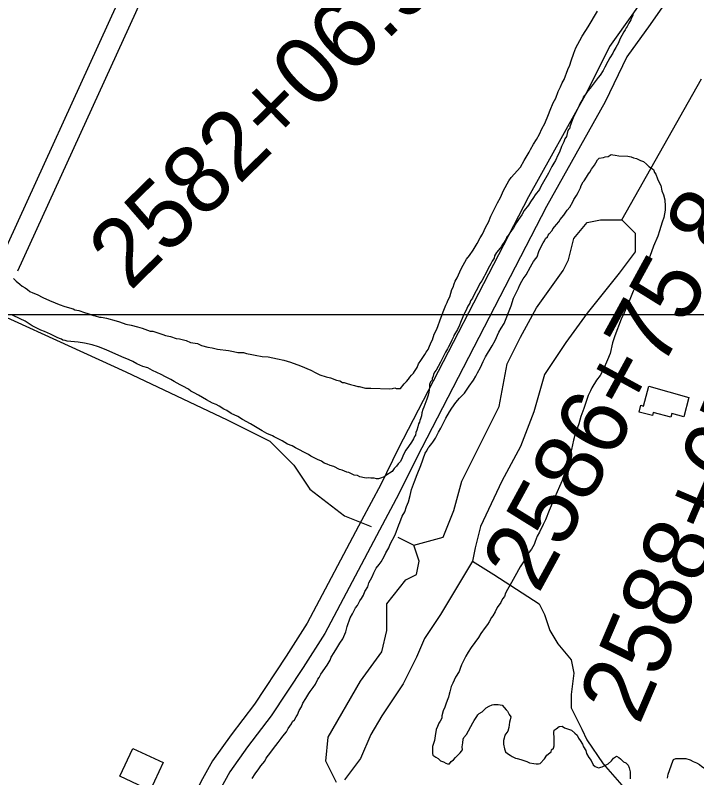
# Model space of a CAD drawing. Extents: x 3263578 to 3301413, y 764927 to 798602.
# Drawn here: x 3278932 to 3279932, y 781209 to 782328 of the extents above; entities that cross this region are included whole.
import ezdxf

# ---------------------------------------------------------------- set-up
doc = ezdxf.new("R2010")
doc.units = 0
for name, color, linetype in [('V-BLDG-OTLN', 7, 'Continuous'), ('V-GRID-MAJR', 7, 'Continuous'), ('V-ROAD-CNTR', 7, 'Continuous'), ('V-SITE-VEGE', 7, 'Continuous'), ('V-SURV-IDEN', 7, 'Continuous'), ('V-TOPO-SHOR', 7, 'Continuous')]:
    doc.layers.add(name, color=color, linetype=linetype)

msp = doc.modelspace()

# ---------------------------------------------------------------- linework, layer by layer
at = {"layer": 'V-BLDG-OTLN'}
for points in [[(3279920.8, 781767.3), (3279913, 781738.8), (3279895.6, 781743.6), (3279894.1, 781738.2), (3279868.3, 781745.3), (3279867, 781740.5), (3279847.5, 781745.8), (3279850.2, 781755.6), (3279853.9, 781754.6), (3279861.9, 781783.5)], [(3279149.3, 781231.3), (3279130.1, 781190.5), (3279085.6, 781211.4), (3279104.8, 781252.2)]]:
    msp.add_lwpolyline(points, close=True, dxfattribs=at)
at = {"layer": 'V-GRID-MAJR'}
msp.add_spline([(3267730.5, 781891.4), (3270351, 781890.6), (3275592.2, 781889.4), (3280833.3, 781889.1), (3286074.5, 781889.4), (3291315.6, 781890.6), (3296556.8, 781892.5), (3299177.4, 781893.7)], degree=3, dxfattribs=at)
at = {"layer": 'V-ROAD-CNTR'}
for points in [[(3279279.9, 782784.5), (3279238.1, 782697.5), (3279081.3, 782343.8), (3278908.1, 781965)], [(3279306.9, 782771.5), (3279265.3, 782684.9), (3279108.6, 782331.5), (3278935.4, 781952.5)], [(3279874.3, 782382.4), (3279839.5, 782331.8), (3279803.9, 782282.2), (3279771, 782215), (3279685.4, 782061.8), (3279494.1, 781691.7), (3279468.6, 781639.2), (3279440, 781586.7), (3279360.4, 781435.7), (3279329.4, 781387.3), (3279283.1, 781317.2), (3279248.7, 781272), (3279221.4, 781233.8), (3279204.6, 781203.2), (3279173.5, 781139.2), (3279102, 780990.8), (3279048.1, 780872), (3278967.5, 780710.1), (3278836.2, 780452.6), (3278791.3, 780366.2)], [(3279899, 782365.4), (3279864, 782314.6), (3279829.7, 782266.8), (3279797.6, 782201.1), (3279711.9, 782047.6), (3279520.9, 781678.3), (3279495.2, 781625.5), (3279466.4, 781572.5), (3279386.3, 781420.6), (3279354.6, 781371), (3279307.5, 781299.8), (3279272.9, 781254.2), (3279246.8, 781217.8), (3279231.3, 781189.4), (3279200.5, 781126.2), (3279160.2, 781042.6)]]:
    msp.add_lwpolyline(points, dxfattribs=at)
at = {"layer": 'V-SITE-VEGE'}
for points in [[(3279373.4, 781803.3), (3279379, 781800.4), (3279388.2, 781797.4), (3279394.5, 781795.9), (3279403.7, 781792.3), (3279408.6, 781791.5), (3279412.1, 781789.3), (3279414.9, 781789.3), (3279419.2, 781787.8), (3279424.1, 781786.3), (3279429.7, 781784.8), (3279434.7, 781783.3), (3279436.8, 781783.3), (3279445.9, 781781), (3279453.7, 781780.9), (3279482, 781779.8), (3279485.6, 781780.4), (3279489.1, 781781.1), (3279491.2, 781780.3), (3279494, 781780.3), (3279497.6, 781780.2), (3279502.6, 781787.2), (3279506.2, 781790.7), (3279509.1, 781794.2), (3279511.3, 781797), (3279513.4, 781799.8), (3279516.3, 781802.6), (3279517.8, 781805.4), (3279522.1, 781811), (3279523.6, 781816.7), (3279527.2, 781821.6), (3279533, 781830), (3279535.2, 781833.5), (3279538.1, 781837.7), (3279538.8, 781839.8), (3279542.5, 781848.2), (3279544.6, 781851.7), (3279546.9, 781860.2), (3279550.5, 781867.2), (3279557.2, 781884.8), (3279560.8, 781895.3), (3279563.8, 781902.4), (3279566, 781906.6), (3279566.7, 781909.4), (3279569.6, 781915), (3279572.6, 781925.6), (3279574.8, 781929.1), (3279576.3, 781934), (3279577.7, 781937.6), (3279580.6, 781942.5), (3279586.5, 781955.8), (3279589.4, 781961.4), (3279594.5, 781969.9), (3279598.8, 781975.5), (3279603.9, 781983.2), (3279609.7, 781993), (3279614.1, 782001.4), (3279617.7, 782007), (3279622.8, 782017.6), (3279626.4, 782024.6), (3279630.1, 782033), (3279635.9, 782045), (3279639.6, 782052.7), (3279644, 782060.4), (3279648.4, 782070.9), (3279656.3, 782085), (3279660, 782089.9), (3279673.6, 782105.2), (3279678.7, 782115.1), (3279681.6, 782120), (3279686, 782127), (3279688.2, 782131.2), (3279692.5, 782138.9), (3279696.9, 782145.9), (3279701.2, 782153.7), (3279704.9, 782161.4), (3279709.2, 782169.1), (3279714.4, 782182.5), (3279717.3, 782188.8), (3279721.7, 782199.3), (3279725.4, 782206.4), (3279729, 782216.2), (3279732, 782223.2), (3279734.9, 782228.9), (3279737.8, 782233.8), (3279743, 782248.6), (3279745.9, 782254.9), (3279748.1, 782261.2), (3279751.8, 782272.5), (3279754.8, 782280.2), (3279760.6, 782290.8), (3279764.2, 782297.1), (3279769.3, 782305.5), (3279772.9, 782311.1), (3279786.7, 782334.2)], [(3279839, 782328.5), (3279836.8, 782325), (3279835.3, 782321.5), (3279833.9, 782318.7), (3279832.4, 782316.6), (3279830.2, 782311.7), (3279828.8, 782309.6), (3279827.3, 782306.7), (3279825.2, 782303.9), (3279819.3, 782292.7), (3279817.1, 782287.8), (3279813.5, 782280.8), (3279810.6, 782275.9), (3279809.1, 782272.3), (3279804.8, 782265.3), (3279801.9, 782260.4), (3279797.5, 782252), (3279794.6, 782247.1)], [(3279794.6, 782247.1), (3279790.3, 782240.1), (3279787.4, 782236.6), (3279783, 782231), (3279775.8, 782221.2), (3279772.2, 782217), (3279768.6, 782211.4), (3279767.2, 782210), (3279765.7, 782207.9), (3279765, 782205.8), (3279763.5, 782203), (3279760.6, 782198.1), (3279758.4, 782193.1), (3279751.1, 782179.1), (3279746, 782164.3), (3279745.9, 782162.2), (3279744.5, 782160.8), (3279743.1, 782158.7), (3279740.8, 782150.2), (3279738.6, 782146.7), (3279737.2, 782142.5), (3279733.5, 782135.5), (3279732.8, 782132.7), (3279730.5, 782126.3), (3279728.4, 782122.8), (3279724.7, 782115.1), (3279722.5, 782110.9), (3279719.6, 782106), (3279714.5, 782096.1), (3279705.1, 782080), (3279702.9, 782075.8), (3279701.4, 782072.3), (3279695, 782064.6), (3279692.8, 782060.4), (3279688.4, 782054.1), (3279685.5, 782049.2), (3279679.1, 782041.5), (3279675.4, 782035.2), (3279670.4, 782028.2), (3279667.5, 782024), (3279663.1, 782016.2), (3279660.2, 782012), (3279658, 782008.5), (3279655.2, 782005), (3279653.7, 782002.9), (3279652.3, 782000.1), (3279649.4, 781995.2), (3279646.5, 781991), (3279645.7, 781988.9), (3279641.4, 781983.3), (3279638.5, 781979.8), (3279635.6, 781974.9), (3279634.9, 781971.4), (3279632, 781967.2), (3279629.8, 781963), (3279626.1, 781956.6), (3279624.7, 781953.1), (3279621, 781946.8), (3279620.3, 781944.7), (3279616.7, 781938.4), (3279613.8, 781934.2), (3279610.9, 781927.9), (3279608.7, 781923.7), (3279605, 781917.3), (3279602.9, 781913.1), (3279600, 781908.9), (3279599.2, 781905.4), (3279596.3, 781901.2), (3279593.4, 781894.2), (3279591.2, 781890.7), (3279589.7, 781887.8), (3279589, 781885.7), (3279585.3, 781877.3), (3279583.9, 781873.1), (3279580.9, 781866.7), (3279575.9, 781858.3), (3279575.1, 781856.2), (3279572.9, 781851.3), (3279571.5, 781847.8), (3279567.8, 781841.5), (3279566.4, 781838.7), (3279563.5, 781833.8), (3279562.7, 781831.6), (3279561.3, 781829.5), (3279558.4, 781823.9), (3279556.2, 781819), (3279552.5, 781812.7), (3279549.6, 781807.1), (3279547.5, 781804.3), (3279546, 781800.8), (3279545.3, 781798.6), (3279543.8, 781795.1), (3279543.8, 781792.3), (3279541.6, 781790.2), (3279540.1, 781786), (3279540.1, 781781.7), (3279539.2, 781774.7), (3279537.8, 781770.5), (3279536.3, 781764.8), (3279534.8, 781760.6), (3279531.9, 781752.9)], [(3279584.1, 781765.9), (3279591.1, 781773.5), (3279598.2, 781783.8), (3279604.4, 781792.4), (3279607.9, 781798.4), (3279610.6, 781803.5), (3279615, 781811.3), (3279618.6, 781819.9), (3279622.2, 781826.7), (3279631.9, 781843), (3279636.4, 781850.8), (3279641.8, 781862.8), (3279645.3, 781868.8), (3279649.7, 781875.7), (3279659.6, 781901.5), (3279663.3, 781912.7), (3279666.8, 781919.6), (3279670.4, 781927.3), (3279672.2, 781931.6), (3279675.7, 781937.6), (3279677.5, 781941), (3279681.9, 781947), (3279688.2, 781959), (3279690.8, 781963.3), (3279692.6, 781966.8), (3279696.2, 781971), (3279697.9, 781973.6), (3279700.6, 781981.4), (3279702.4, 781985.7), (3279706.9, 781994.3), (3279708.6, 781996.8), (3279710.4, 782000.3), (3279713.1, 782002.8), (3279714, 782005.4), (3279715.7, 782007.1), (3279720.1, 782012.2), (3279721, 782014.8), (3279723.7, 782018.2), (3279726.3, 782020.8), (3279729.8, 782025.1), (3279731.6, 782028.5), (3279736.9, 782034.5), (3279742.2, 782042.2), (3279745.7, 782046.5), (3279750.2, 782054.2), (3279752, 782057.6), (3279755.5, 782063.6), (3279758.2, 782067.9), (3279761.7, 782074.8), (3279762.6, 782078.2), (3279765.3, 782083.4), (3279767.1, 782085.1), (3279770.6, 782090.2), (3279773.3, 782095.4), (3279775.1, 782098), (3279777.7, 782102.3), (3279782.1, 782108.2), (3279783.9, 782111.7), (3279786.6, 782116), (3279789.2, 782118.5), (3279795.3, 782119.3), (3279797.9, 782120.1), (3279802.2, 782120.9), (3279806.6, 782123.5), (3279809.2, 782123.4), (3279812.6, 782122.5), (3279817.8, 782121.6), (3279830.8, 782121.4), (3279836, 782120.4), (3279839.4, 782118.7), (3279843.7, 782117.7), (3279849.7, 782115), (3279854, 782113.2), (3279858.3, 782109.7), (3279861.7, 782106.2), (3279868.6, 782101.8), (3279870.3, 782097.4), (3279871.9, 782094.8), (3279874.4, 782087.8), (3279877, 782082.6), (3279879.5, 782078.2), (3279881.1, 782070.4), (3279883.6, 782064.3), (3279885.2, 782057.4), (3279886, 782047.9), (3279885.9, 782041.8), (3279884, 782031.4), (3279881.3, 782024.6), (3279877.6, 782011.6), (3279874.9, 782003.9), (3279868.7, 781989.3), (3279865.9, 781980.7), (3279860.5, 781966), (3279859.6, 781961.7), (3279851.6, 781945.4), (3279849.8, 781941.1), (3279842.7, 781930.8), (3279839.1, 781923.1), (3279831.9, 781905.9), (3279825.7, 781891.2), (3279821.2, 781881.8)], [(3278929.7, 781941.5), (3278933.2, 781937.9), (3278938.8, 781933.6), (3278942.3, 781930.7), (3278946.5, 781927.8), (3278950, 781925.6), (3278953.5, 781922.7), (3278957.7, 781920.6), (3278964, 781918.3), (3278972.4, 781914), (3278982.3, 781909.6), (3278990.7, 781905.9), (3278996.3, 781903.7), (3279004.8, 781900.8), (3279016.8, 781897), (3279019.6, 781895.6), (3279025.2, 781894.8), (3279033.7, 781891.8), (3279038.6, 781890.3), (3279047, 781887.4), (3279049.1, 781886.7), (3279055.5, 781885.1), (3279058.3, 781885.1), (3279061.1, 781884.4), (3279066.1, 781883.6), (3279080.2, 781879.8), (3279085.1, 781878.3), (3279094.3, 781874.7), (3279102, 781873.1), (3279111.2, 781870.9), (3279118.2, 781868.7), (3279130.2, 781864.2), (3279133.7, 781864.2), (3279148.5, 781859.7), (3279152.7, 781858.2), (3279159.8, 781856.7), (3279168.2, 781853.8), (3279173.2, 781853), (3279183.1, 781850.7), (3279189.4, 781847.8), (3279199.3, 781846.2), (3279205.6, 781843.3), (3279214.8, 781841), (3279221.1, 781840.2), (3279228.9, 781838), (3279245.1, 781836.3), (3279252.2, 781834.8), (3279258.5, 781833.3), (3279267, 781833.2), (3279271.2, 781831.7), (3279279, 781830.2), (3279283.9, 781829.4), (3279294.5, 781827.1), (3279303, 781827), (3279317.1, 781824), (3279326.3, 781821.7), (3279336.1, 781818.7), (3279350.9, 781813.6), (3279365.7, 781807), (3279373.4, 781803.3)], [(3278983.7, 781860), (3278975.2, 781863.7), (3278969.6, 781865.9), (3278957, 781872.5), (3278946.4, 781879), (3278939.4, 781882.6), (3278928.2, 781887.7)], [(3279821.2, 781881.8), (3279812.2, 781857.7), (3279808.6, 781847.3), (3279804.9, 781831.8), (3279801.3, 781822.4), (3279795, 781807.7), (3279790.5, 781799.2), (3279785.2, 781792.3), (3279778.2, 781781.2), (3279776.4, 781776.9), (3279772.8, 781770), (3279769.2, 781759.7), (3279766.5, 781751), (3279762, 781739)], [(3279531.9, 781752.9), (3279530.4, 781749.3), (3279528.9, 781744.4), (3279528.1, 781740.2), (3279526.6, 781735.9), (3279525.9, 781733.1), (3279525.2, 781731), (3279523.7, 781728.2), (3279522.9, 781724), (3279521.4, 781719), (3279520, 781715.5), (3279519.2, 781712), (3279517.8, 781709.9), (3279516.3, 781706.4), (3279513.4, 781701.5), (3279509.1, 781695.2), (3279505.4, 781689.6), (3279501.8, 781683.2), (3279498.9, 781676.2), (3279496.7, 781672.7), (3279493.8, 781669.9), (3279491.7, 781666.4), (3279488.1, 781662.9), (3279485.2, 781658.7), (3279475.9, 781652.5), (3279474.4, 781651.1), (3279469.5, 781649.1), (3279465.2, 781647.7), (3279462.4, 781647.7), (3279458.8, 781648.5), (3279453.9, 781648.6), (3279450.4, 781649.3), (3279447.5, 781648.7), (3279444.7, 781649.4), (3279437.6, 781650.9), (3279434.1, 781652.4), (3279429.2, 781653.2), (3279426.4, 781654.6), (3279421.5, 781656.8), (3279418.6, 781657.6), (3279411.6, 781660.5), (3279408.1, 781661.3), (3279399.7, 781665.7), (3279394, 781667.2), (3279389.8, 781669.3), (3279385.6, 781670.8), (3279381.4, 781673.7), (3279375.8, 781675.9), (3279365.9, 781681), (3279362.4, 781683.2), (3279355.4, 781686.8), (3279349.1, 781690.5), (3279343.5, 781693.4), (3279338.6, 781696.3), (3279331.5, 781698.5), (3279323.8, 781703.6), (3279318.9, 781705.8), (3279311.9, 781709.4), (3279309.8, 781710.9), (3279301.3, 781714.5), (3279294.3, 781718.2), (3279284.5, 781724), (3279277.5, 781728.3), (3279265.5, 781734.9), (3279258.5, 781739.2), (3279248.7, 781743.6), (3279242.4, 781747.9), (3279238.2, 781750.1), (3279231.2, 781754.5), (3279226.9, 781756.7), (3279221.3, 781758.9), (3279212.9, 781763.9), (3279201, 781770.5), (3279194.7, 781774.1), (3279189.7, 781776.3), (3279186.2, 781779.2), (3279177.8, 781783.6), (3279174.3, 781785.7), (3279165.2, 781790.8), (3279160.3, 781793.7), (3279152.5, 781797.4), (3279146.2, 781801), (3279133.6, 781806.9), (3279126.6, 781810.5), (3279119.5, 781812.7), (3279110.4, 781816.4), (3279104.8, 781820), (3279099.1, 781822.2), (3279088.6, 781826.6), (3279065.4, 781836.9), (3279054.1, 781841.3), (3279045, 781844.3), (3279033.7, 781846.6), (3279024.5, 781848.1), (3279008.3, 781849.8), (3279005.5, 781850.5), (3279001.9, 781851.3), (3278999.8, 781852.7), (3278997, 781853.5), (3278993.5, 781854.9), (3278983.7, 781860)], [(3279279.8, 781207.8), (3279284.2, 781214.7), (3279289.5, 781222.4), (3279292.2, 781226.7), (3279298.4, 781233.5), (3279300.2, 781237.8), (3279303.7, 781242.1), (3279314.3, 781256.6), (3279317.8, 781260.9), (3279322.2, 781266.9), (3279324.9, 781270.3), (3279330.2, 781276.3), (3279332.8, 781281.5), (3279337.3, 781288.3), (3279339, 781291.7), (3279341.7, 781294.3), (3279344.3, 781298.6), (3279346.1, 781301.2), (3279348.8, 781308), (3279352.3, 781313.2), (3279354.1, 781318.4), (3279358.6, 781325.2), (3279363, 781332.9), (3279364.8, 781335.5), (3279369.2, 781341.5), (3279372.7, 781346.6), (3279376.3, 781353.5), (3279378.1, 781356.1), (3279380.7, 781361.2), (3279389.6, 781374.1), (3279394, 781381.8), (3279395.8, 781386.1), (3279400.3, 781393), (3279403.8, 781399), (3279405.6, 781401.5), (3279408.2, 781406.7), (3279412.7, 781412.7), (3279417.1, 781423), (3279419, 781430.8), (3279423.5, 781443.7), (3279427.1, 781449.7), (3279431.5, 781458.3), (3279434.2, 781461.7), (3279437.7, 781468.6), (3279440.4, 781472), (3279443, 781477.2), (3279444.9, 781482.3), (3279449.3, 781489.2), (3279451.1, 781495.2), (3279455.6, 781503.8), (3279458.2, 781509.8), (3279461.8, 781516.7), (3279466.2, 781521.8), (3279468.9, 781526.1), (3279473.3, 781533.8), (3279476, 781539), (3279480.4, 781546.7), (3279482.2, 781551.9), (3279489.4, 781565.6), (3279494.8, 781580.2), (3279496.5, 781583.7), (3279500.1, 781593.1), (3279503.7, 781599.1), (3279506.4, 781606.9), (3279509.1, 781613.8), (3279511.8, 781623.3), (3279513.7, 781631.9), (3279518.2, 781643.9), (3279521.8, 781654.3), (3279527.2, 781667.2), (3279533.5, 781685.3), (3279536.2, 781688.7), (3279538, 781693), (3279539.7, 781694.7), (3279543.3, 781699.8), (3279545, 781701.5), (3279548.6, 781707.5), (3279553, 781716.1), (3279556.6, 781722.1), (3279561, 781730.7), (3279563.7, 781736.7), (3279569.1, 781746.2), (3279572.6, 781751.3), (3279578.8, 781759.9), (3279584.1, 781765.9)], [(3279762, 781739), (3279759.2, 781728.6), (3279753.8, 781714), (3279751.1, 781704.5), (3279748.3, 781690.7), (3279746.4, 781683), (3279742.8, 781671.8), (3279741, 781665.7), (3279740, 781660.6), (3279735.5, 781648.5), (3279734.6, 781645.1), (3279731, 781636.5), (3279723.9, 781621), (3279720.2, 781611.5), (3279715.8, 781601.2), (3279710.4, 781587.4), (3279706.8, 781580.6), (3279701.5, 781569.4), (3279697.9, 781563.4), (3279695.2, 781555.6), (3279693.4, 781551.3), (3279689.8, 781544.5), (3279686.3, 781540.2), (3279680.1, 781529), (3279673, 781518.7), (3279665, 781504.2), (3279660.5, 781495.6), (3279654.3, 781485.3), (3279651.7, 781480.1), (3279649.9, 781475), (3279647.2, 781471.5), (3279644.5, 781466.4), (3279639.2, 781458.7), (3279636.5, 781452.6), (3279633, 781446.6), (3279631.2, 781444.1), (3279627.7, 781438.1), (3279625, 781433.8), (3279621.5, 781429.5), (3279615.3, 781420.9), (3279611.8, 781414.9), (3279601.2, 781400.4), (3279596.7, 781393.5), (3279593.2, 781387.5), (3279588.7, 781378.9), (3279586.9, 781374.6), (3279585.1, 781369.5), (3279583.3, 781365.2), (3279578, 781356.6), (3279574.4, 781348), (3279571.7, 781342.8), (3279569.9, 781335.1), (3279569, 781331.6), (3279568, 781327.3), (3279567.1, 781324.7), (3279564.5, 781318.7), (3279562.6, 781312.7), (3279560, 781307.5), (3279558.1, 781299.8), (3279558.1, 781296.3), (3279555.4, 781292), (3279553.6, 781289.4), (3279551.8, 781284.3), (3279550, 781280), (3279548.2, 781270.5), (3279547.2, 781263.6), (3279544.5, 781255), (3279544.3, 781244.6), (3279545.1, 781242), (3279549.4, 781239.3), (3279552.9, 781237.5), (3279556.3, 781234), (3279560.6, 781232.2), (3279564, 781230.4), (3279566.6, 781229.5), (3279569.2, 781229.5), (3279571.8, 781232.9), (3279575.3, 781235.5), (3279578, 781238.9), (3279585, 781245.7), (3279586.8, 781248.3), (3279588.5, 781250), (3279587.7, 781254.3), (3279588.7, 781260.4), (3279589.6, 781265.5), (3279590.5, 781268.1), (3279594.1, 781272.4), (3279603.8, 781289.6), (3279605.6, 781293), (3279609.2, 781299), (3279610.9, 781301.6), (3279612.7, 781303.3), (3279617.1, 781305.8), (3279623.2, 781311.8), (3279627.6, 781314.3), (3279631.9, 781316), (3279634.5, 781316.8), (3279640.6, 781316.7), (3279646.6, 781315.8), (3279652.6, 781308.7), (3279654.3, 781307)], [(3279654.3, 781307), (3279656.8, 781301.8), (3279659.4, 781298.3), (3279658.4, 781293.9), (3279657.5, 781290.5), (3279656.5, 781282.7), (3279654.7, 781277.6), (3279650.3, 781271.6), (3279649.4, 781267.2), (3279648.5, 781263.8), (3279648.4, 781258.6), (3279650, 781251.7), (3279651.7, 781247.3), (3279654.2, 781244.7), (3279658.5, 781242), (3279661.1, 781240.2), (3279666.2, 781237.6), (3279668.8, 781237.5), (3279674, 781235.7), (3279682.6, 781233), (3279686.9, 781231.2), (3279693, 781230.2), (3279696.4, 781229.3), (3279699.9, 781229.3), (3279702.5, 781230.1), (3279708.6, 781236.9), (3279712.2, 781242.1), (3279716.6, 781245.5), (3279718.3, 781247.2), (3279719.2, 781249.8), (3279721.9, 781252.3), (3279722.8, 781255.8), (3279722.9, 781267), (3279722.2, 781275.7), (3279723.1, 781279.1), (3279725.7, 781280.8), (3279730.1, 781284.2), (3279734.5, 781285), (3279737.9, 781282.4), (3279743.9, 781280.6), (3279748.2, 781278.8), (3279753.3, 781274.4), (3279756.8, 781271.7), (3279758.4, 781267.4), (3279761, 781263.9), (3279764.4, 781258.6), (3279766, 781254.3), (3279769.4, 781249), (3279770.2, 781244.7), (3279773.6, 781238.6), (3279777, 781234.2), (3279780.3, 781228.1), (3279782.9, 781225.5), (3279788.1, 781223.6), (3279793.3, 781225.3), (3279799.4, 781227.8), (3279802, 781229.5), (3279807.3, 781233.7), (3279809.9, 781238), (3279814.3, 781240.6), (3279817.7, 781238.8), (3279820.3, 781237), (3279824.6, 781232.6), (3279828, 781230.8), (3279831.4, 781227.3), (3279833.1, 781223.8), (3279834.7, 781217.8), (3279834.6, 781207.4)], [(3279889.1, 781208.3), (3279890.1, 781214.3), (3279897.3, 781233.3), (3279898.2, 781235.9), (3279901.7, 781237.5), (3279916.4, 781237.3), (3279922.4, 781235.5), (3279926.7, 781232.8), (3279931.9, 781231), (3279936.1, 781228.4), (3279939.6, 781225.7), (3279943.8, 781223.1), (3279949.8, 781216.9), (3279951.5, 781212.6), (3279953.1, 781203.9)]]:
    msp.add_lwpolyline(points, dxfattribs=at)
at = {"layer": 'V-TOPO-SHOR'}
msp.add_line((3279822.1, 782027.7), (3279939.3, 782234.8), dxfattribs=at)
for points in [[(3277497.5, 782587.5), (3277622.7, 782540.6), (3277658, 782517.1), (3277693.2, 782477.9), (3277724.5, 782434.9), (3277759.7, 782403.6), (3277826.2, 782364.4), (3277877.1, 782337), (3277939.7, 782317.5), (3278041.5, 782278.3), (3278221.5, 782204), (3278346.7, 782149.2), (3278491.5, 782086.5), (3278648, 782016.1), (3278828, 781926), (3279094.1, 781804.7), (3279242.9, 781734.2), (3279305.5, 781702.9), (3279340.7, 781667.7), (3279364.2, 781632.5), (3279415, 781593.3), (3279454.2, 781577.7)], [(3279493.3, 781562), (3279516.8, 781550.3), (3279559.8, 781562), (3279575.5, 781601.2), (3279587.2, 781644.2), (3279614.6, 781699), (3279642, 781753.8), (3279653.8, 781816.4), (3279673.3, 781855.5), (3279696.8, 781898.6), (3279736, 781953.4), (3279743.8, 781969), (3279751.6, 782000.3), (3279771.2, 782023.8), (3279790.8, 782027.7), (3279822.1, 782027.7), (3279841.6, 782008.1), (3279841.6, 781980.7), (3279818.2, 781949.4), (3279771.2, 781890.7), (3279739.9, 781847.7), (3279708.6, 781800.7), (3279692.9, 781745.9), (3279673.3, 781695.1), (3279645.9, 781644.2), (3279614.6, 781577.7), (3279606.8, 781546.4), (3279602.9, 781526.8), (3279555.9, 781448.5), (3279532.4, 781413.3), (3279520.7, 781385.9), (3279501.1, 781346.8), (3279469.8, 781299.8), (3279454.1, 781272.4), (3279438.5, 781237.2), (3279415, 781205.9)], [(3279403.3, 781202), (3279387.6, 781233.3), (3279391.5, 781268.5), (3279438.5, 781350.7), (3279469.8, 781393.8), (3279477.6, 781425.1), (3279477.6, 781464.2), (3279505, 781499.4), (3279520.7, 781507.2), (3279524.6, 781526.8), (3279516.8, 781550.3)], [(3279602.9, 781526.8), (3279634.2, 781507.2), (3279700.7, 781464.2), (3279708.5, 781448.5), (3279716.4, 781425), (3279728.1, 781405.5), (3279747.7, 781382), (3279751.6, 781362.4), (3279747.7, 781331.1), (3279747.7, 781311.5), (3279763.3, 781280.2), (3279771.1, 781264.6), (3279794.6, 781229.4), (3279822, 781198.1), (3279869, 781170.7), (3279876.8, 781158.9), (3279884.6, 781139.3), (3279888.5, 781131.5), (3279892.4, 781119.8), (3279912, 781104.1), (3279919.8, 781100.2), (3279931.6, 781100.2)]]:
    msp.add_lwpolyline(points, dxfattribs=at)

# ---------------------------------------------------------------- texts
at = {"layer": 'V-SURV-IDEN'}
for s, rotation, p in [('2582+06.9', 44.3615, (3279100.6, 781922.2)), ('2586+75.8', 61.3682, (3279699.8, 781477.5)), ('2588+65.1', 66.8974, (3279847.6, 781284.9))]:
    msp.add_text(s, height=100, rotation=rotation, dxfattribs=at).set_placement(p)

doc.saveas('drawing.dxf')
